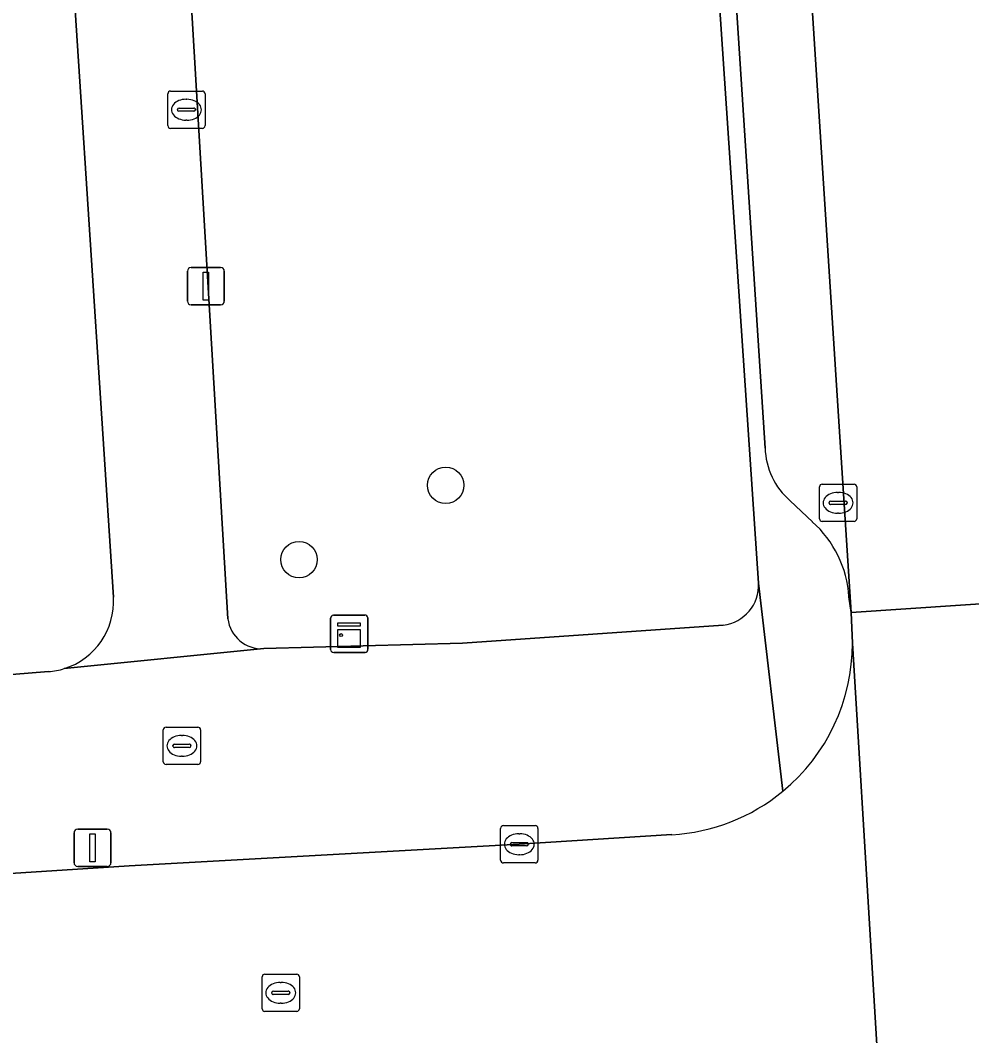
# Model space of a CAD drawing. Extents: x 159680 to 160786, y 387323 to 388340.
# Drawn here: x 160482.51 to 160508.01, y 387578.05 to 387605.28 of the extents above; entities that cross this region are included whole.
import ezdxf

# ---------------------------------------------------------------- set-up
doc = ezdxf.new("R2010")
doc.units = 0
for name, color, linetype in [('IMGEO_Boom', 7, 'Continuous'), ('IMGEO_Brandkraan', 7, 'Continuous'), ('IMGEO_Erf', 7, 'Continuous'), ('IMGEO_Groenvoorziening', 7, 'Continuous'), ('IMGEO_Kast', 7, 'Continuous'), ('IMGEO_Kolk', 7, 'Continuous'), ('IMGEO_Lichtmast', 7, 'Continuous'), ('IMGEO_Parkeervlak_open', 7, 'Continuous'), ('IMGEO_Rijbaan_lokaal_gesloten', 7, 'Continuous'), ('IMGEO_Rijbaan_lokaal_open', 7, 'Continuous'), ('IMGEO_Rioolput', 7, 'Continuous'), ('IMGEO_Voetpad_open', 7, 'Continuous')]:
    doc.layers.add(name, color=color, linetype=linetype)

msp = doc.modelspace()

# ---------------------------------------------------------------- linework, layer by layer
at = {"layer": 'IMGEO_Boom'}
for centre in [(160493.912, 387592.809), (160489.981, 387590.816)]:
    msp.add_circle(centre, 0.489, dxfattribs=at)
at = {"layer": 'IMGEO_Brandkraan'}
for p, q in [((160486.341, 387585.399), (160486.341, 387586.251)), ((160486.416, 387586.325), (160487.268, 387586.325)), ((160487.342, 387586.251), (160487.342, 387585.399)), ((160486.829, 387586.105), (160486.854, 387586.105)), ((160486.6, 387585.819), (160486.6, 387585.831)), ((160487.038, 387585.782), (160486.64, 387585.782)), ((160486.643, 387585.868), (160487.041, 387585.868)), ((160487.084, 387585.831), (160487.084, 387585.819)), ((160487.268, 387585.325), (160486.416, 387585.325)), ((160486.852, 387585.545), (160486.827, 387585.545))]:
    msp.add_line(p, q, dxfattribs=at)
for points in [[(160486.341, 387585.399), (160486.341, 387586.251)], [(160486.416, 387586.325), (160487.268, 387586.325)], [(160487.342, 387586.251), (160487.342, 387585.399)], [(160487.268, 387585.325), (160486.416, 387585.325)]]:
    msp.add_lwpolyline(points, dxfattribs=at)
for centre, radius, start, end in [((160486.418, 387586.249), 0.0765, 91.552, 178.448), ((160486.418, 387586.249), 0.0765, 91.552, 178.448), ((160487.266, 387586.249), 0.0765, 1.552, 88.448), ((160487.266, 387586.249), 0.0765, 1.552, 88.448), ((160486.64, 387585.828), 0.0403, 85.8775, 175.7526), ((160486.637, 387585.818), 0.0366, 178.938, 274.7102), ((160487.041, 387585.825), 0.043, 264.8664, 352.4533), ((160487.045, 387585.83), 0.0386, 1.7309, 96.639), ((160486.418, 387585.401), 0.0765, 181.552, 268.448), ((160486.418, 387585.401), 0.0765, 181.552, 268.448), ((160487.266, 387585.401), 0.0765, 271.552, 358.448), ((160487.266, 387585.401), 0.0765, 271.552, 358.448)]:
    msp.add_arc(centre, radius, start, end, dxfattribs=at)
for centre, major_axis, ratio, start_param, end_param in [((160486.828, 387585.825), (-0.387, 0.002), 0.722429, 4.712389, 7.853982), ((160486.853, 387585.825), (-0.39, 0.002), 0.717154, 1.570796, 4.712389)]:
    msp.add_ellipse(centre, major_axis=major_axis, ratio=ratio, start_param=start_param, end_param=end_param, dxfattribs=at)
at = {"layer": 'IMGEO_Erf'}
for points in [[(160485.007, 387589.811), (160482.51, 387628.146)], [(160477.792, 387587.37), (160483.267, 387587.814)]]:
    msp.add_lwpolyline(points, dxfattribs=at)
for centre, radius, start, end in [((160483.13, 387589.69), 1.88, 287.2793, 3.7011), ((160483.126, 387589.711), 1.902, 274.2516, 287.2172)]:
    msp.add_arc(centre, radius, start, end, dxfattribs=at)
at = {"layer": 'IMGEO_Groenvoorziening'}
for points in [[(160502.295, 387590.185), (160500.972, 387609.82)], [(160486.91, 387608.81), (160488.073, 387589.232)], [(160489.033, 387588.429), (160494.359, 387588.58), (160501.352, 387589.061)]]:
    msp.add_lwpolyline(points, dxfattribs=at)
for centre, radius, start, end in [((160501.222, 387590.128), 1.075, 276.9682, 3.0407), ((160488.98, 387589.341), 0.913, 186.8302, 273.3477)]:
    msp.add_arc(centre, radius, start, end, dxfattribs=at)
at = {"layer": 'IMGEO_Kast'}
for p, q in [((160490.827, 387588.405), (160490.827, 387589.246)), ((160490.827, 387589.246), (160490.827, 387588.405)), ((160490.902, 387589.33), (160491.743, 387589.33)), ((160491.743, 387589.33), (160490.902, 387589.33)), ((160491.827, 387589.255), (160491.827, 387588.414)), ((160491.827, 387588.414), (160491.827, 387589.255)), ((160491.752, 387588.33), (160490.911, 387588.33)), ((160490.911, 387588.33), (160491.752, 387588.33))]:
    msp.add_line(p, q, dxfattribs=at)
for points in [[(160491.022, 387589.12), (160491.622, 387589.12), (160491.622, 387589.035), (160491.022, 387589.035), (160491.022, 387589.12)], [(160491.022, 387588.945), (160491.622, 387588.945), (160491.622, 387588.456), (160491.022, 387588.456), (160491.022, 387588.945)]]:
    msp.add_lwpolyline(points, dxfattribs=at)
msp.add_circle((160491.106, 387588.794), 0.0377, dxfattribs=at)
for centre, start, end in [((160490.905, 387589.252), 92.4484, 184.2845), ((160490.905, 387589.252), 92.4484, 184.2845), ((160491.749, 387589.252), 2.4484, 94.2845), ((160491.749, 387589.252), 2.4484, 94.2845), ((160490.905, 387588.408), 182.4484, 274.2845), ((160490.905, 387588.408), 182.4484, 274.2845), ((160491.749, 387588.408), 272.4484, 4.2845), ((160491.749, 387588.408), 272.4484, 4.2845)]:
    msp.add_arc(centre, 0.0779, start, end, dxfattribs=at)
at = {"layer": 'IMGEO_Kolk'}
for p, q in [((160486.463, 387602.453), (160486.463, 387603.305)), ((160486.538, 387603.379), (160487.39, 387603.379)), ((160487.464, 387603.305), (160487.464, 387602.453)), ((160486.951, 387603.159), (160486.976, 387603.159)), ((160486.722, 387602.873), (160486.722, 387602.885)), ((160487.16, 387602.836), (160486.762, 387602.836)), ((160486.765, 387602.922), (160487.163, 387602.922)), ((160487.206, 387602.885), (160487.206, 387602.873)), ((160486.974, 387602.599), (160486.949, 387602.599)), ((160487.39, 387602.379), (160486.538, 387602.379)), ((160503.93, 387591.914), (160503.93, 387592.766)), ((160504.005, 387592.84), (160504.857, 387592.84)), ((160504.931, 387592.766), (160504.931, 387591.914)), ((160504.418, 387592.62), (160504.443, 387592.62)), ((160504.189, 387592.334), (160504.189, 387592.346)), ((160504.627, 387592.297), (160504.229, 387592.297)), ((160504.232, 387592.383), (160504.63, 387592.383)), ((160504.673, 387592.346), (160504.673, 387592.334)), ((160504.441, 387592.06), (160504.416, 387592.06)), ((160504.857, 387591.84), (160504.005, 387591.84)), ((160495.384, 387582.759), (160495.384, 387583.611)), ((160495.459, 387583.685), (160496.311, 387583.685)), ((160495.872, 387583.465), (160495.897, 387583.465)), ((160496.385, 387583.611), (160496.385, 387582.759)), ((160495.643, 387583.179), (160495.643, 387583.191)), ((160495.686, 387583.228), (160496.084, 387583.228)), ((160496.127, 387583.191), (160496.127, 387583.179)), ((160496.081, 387583.142), (160495.683, 387583.142)), ((160495.895, 387582.905), (160495.87, 387582.905)), ((160496.311, 387582.685), (160495.459, 387582.685))]:
    msp.add_line(p, q, dxfattribs=at)
for points in [[(160486.463, 387602.453), (160486.463, 387603.305)], [(160486.538, 387603.379), (160487.39, 387603.379)], [(160487.464, 387603.305), (160487.464, 387602.453)], [(160487.39, 387602.379), (160486.538, 387602.379)], [(160503.93, 387591.914), (160503.93, 387592.766)], [(160504.005, 387592.84), (160504.857, 387592.84)], [(160504.931, 387592.766), (160504.931, 387591.914)], [(160504.857, 387591.84), (160504.005, 387591.84)], [(160495.384, 387582.759), (160495.384, 387583.611)], [(160495.459, 387583.685), (160496.311, 387583.685)], [(160496.385, 387583.611), (160496.385, 387582.759)], [(160496.311, 387582.685), (160495.459, 387582.685)]]:
    msp.add_lwpolyline(points, dxfattribs=at)
for centre, radius, start, end in [((160486.54, 387603.303), 0.0765, 91.552, 178.448), ((160486.54, 387603.303), 0.0765, 91.552, 178.448), ((160487.388, 387603.303), 0.0765, 1.552, 88.448), ((160487.388, 387603.303), 0.0765, 1.552, 88.448), ((160486.762, 387602.882), 0.0403, 85.8775, 175.7526), ((160486.759, 387602.872), 0.0366, 178.938, 274.7102), ((160487.163, 387602.879), 0.043, 264.8664, 352.4533), ((160487.167, 387602.884), 0.0386, 1.7309, 96.639), ((160486.54, 387602.455), 0.0765, 181.552, 268.448), ((160486.54, 387602.455), 0.0765, 181.552, 268.448), ((160487.388, 387602.455), 0.0765, 271.552, 358.448), ((160487.388, 387602.455), 0.0765, 271.552, 358.448), ((160504.007, 387592.764), 0.0765, 91.552, 178.448), ((160504.007, 387592.764), 0.0765, 91.552, 178.448), ((160504.855, 387592.764), 0.0765, 1.552, 88.448), ((160504.855, 387592.764), 0.0765, 1.552, 88.448), ((160504.229, 387592.343), 0.0403, 85.8775, 175.7526), ((160504.226, 387592.333), 0.0366, 178.938, 274.7102), ((160504.63, 387592.34), 0.043, 264.8664, 352.4533), ((160504.634, 387592.345), 0.0386, 1.7309, 96.639), ((160504.007, 387591.916), 0.0765, 181.552, 268.448), ((160504.007, 387591.916), 0.0765, 181.552, 268.448), ((160504.855, 387591.916), 0.0765, 271.552, 358.448), ((160504.855, 387591.916), 0.0765, 271.552, 358.448), ((160495.461, 387583.609), 0.0765, 91.552, 178.448), ((160495.461, 387583.609), 0.0765, 91.552, 178.448), ((160496.309, 387583.609), 0.0765, 1.552, 88.448), ((160496.309, 387583.609), 0.0765, 1.552, 88.448), ((160495.683, 387583.188), 0.0403, 85.8775, 175.7526), ((160495.68, 387583.178), 0.0366, 178.938, 274.7102), ((160496.084, 387583.185), 0.043, 264.8664, 352.4533), ((160496.088, 387583.19), 0.0386, 1.7309, 96.639), ((160495.461, 387582.761), 0.0765, 181.552, 268.448), ((160495.461, 387582.761), 0.0765, 181.552, 268.448), ((160496.309, 387582.761), 0.0765, 271.552, 358.448), ((160496.309, 387582.761), 0.0765, 271.552, 358.448)]:
    msp.add_arc(centre, radius, start, end, dxfattribs=at)
for centre, major_axis, ratio, start_param, end_param in [((160486.95, 387602.879), (-0.387, 0.002), 0.722429, 4.712389, 7.853982), ((160486.975, 387602.879), (-0.39, 0.002), 0.717154, 1.570796, 4.712389), ((160504.417, 387592.34), (-0.387, 0.002), 0.722429, 4.712389, 7.853982), ((160504.442, 387592.34), (-0.39, 0.002), 0.717154, 1.570796, 4.712389), ((160495.871, 387583.185), (-0.387, 0.002), 0.722429, 4.712389, 7.853982), ((160495.896, 387583.185), (-0.39, 0.002), 0.717154, 1.570796, 4.712389)]:
    msp.add_ellipse(centre, major_axis=major_axis, ratio=ratio, start_param=start_param, end_param=end_param, dxfattribs=at)
at = {"layer": 'IMGEO_Lichtmast'}
for p, q in [((160486.988, 387597.748), (160486.988, 387598.548)), ((160486.988, 387598.548), (160486.988, 387597.748)), ((160487.088, 387598.648), (160487.878, 387598.648)), ((160487.878, 387598.648), (160487.088, 387598.648)), ((160487.978, 387598.548), (160487.978, 387597.748)), ((160487.978, 387597.748), (160487.978, 387598.548)), ((160487.878, 387597.648), (160487.088, 387597.648)), ((160487.088, 387597.648), (160487.878, 387597.648)), ((160483.95, 387582.691), (160483.95, 387583.491)), ((160483.95, 387583.491), (160483.95, 387582.691)), ((160484.05, 387583.591), (160484.84, 387583.591)), ((160484.84, 387583.591), (160484.05, 387583.591)), ((160484.94, 387583.491), (160484.94, 387582.691)), ((160484.94, 387582.691), (160484.94, 387583.491)), ((160484.84, 387582.591), (160484.05, 387582.591)), ((160484.05, 387582.591), (160484.84, 387582.591))]:
    msp.add_line(p, q, dxfattribs=at)
for points in [[(160487.408, 387598.523), (160487.558, 387598.523), (160487.558, 387597.773), (160487.408, 387597.773), (160487.408, 387598.523)], [(160484.37, 387583.466), (160484.52, 387583.466), (160484.52, 387582.716), (160484.37, 387582.716), (160484.37, 387583.466)]]:
    msp.add_lwpolyline(points, dxfattribs=at)
for centre, start, end in [((160487.088, 387598.548), 90, 180), ((160487.088, 387598.548), 90, 180), ((160487.878, 387598.548), 0, 90), ((160487.878, 387598.548), 360, 90), ((160487.088, 387597.748), 180, 270), ((160487.088, 387597.748), 180, 270), ((160487.878, 387597.748), 270, 0), ((160487.878, 387597.748), 270, 0), ((160484.05, 387583.491), 90, 180), ((160484.05, 387583.491), 90, 180), ((160484.84, 387583.491), 0, 90), ((160484.84, 387583.491), 360, 90), ((160484.05, 387582.691), 180, 270), ((160484.05, 387582.691), 180, 270), ((160484.84, 387582.691), 270, 0), ((160484.84, 387582.691), 270, 0)]:
    msp.add_arc(centre, 0.1, start, end, dxfattribs=at)
at = {"layer": 'IMGEO_Parkeervlak_open'}
for points in [[(160504.722, 387589.819), (160504.778, 387589.402), (160502.25, 387628.623)], [(160500.467, 387624.73), (160502.473, 387593.809)], [(160503.145, 387592.393), (160503.74, 387591.832)]]:
    msp.add_lwpolyline(points, dxfattribs=at)
for centre, radius, start, end in [((160504.415, 387593.863), 1.943, 181.6014, 229.1744), ((160501.787, 387589.633), 2.94, 3.6183, 48.3907)]:
    msp.add_arc(centre, radius, start, end, dxfattribs=at)
at = {"layer": 'IMGEO_Rijbaan_lokaal_gesloten'}
msp.add_lwpolyline([(160508.084, 387631.489), (160502.084, 387631.158), (160502.25, 387628.623), (160504.778, 387589.402), (160510.774, 387589.8), (160509.406, 387610.762)], close=True, dxfattribs=at)
at = {"layer": 'IMGEO_Rijbaan_lokaal_open'}
for points in [[(160510.841, 387589.087), (160510.774, 387589.8), (160504.778, 387589.402), (160504.815, 387588.576), (160505.802, 387572.347)], [(160505.802, 387572.347), (160504.815, 387588.576)], [(160499.971, 387583.442), (160495.885, 387583.185), (160485.426, 387582.602), (160478.64, 387582.171), (160467.684, 387581.476), (160456.824, 387580.776), (160444.001, 387579.949), (160442.472, 387579.847), (160442.931, 387572.885), (160457.309, 387573.803), (160472.403, 387574.767), (160479.065, 387575.184), (160485.92, 387575.614), (160495.883, 387576.184), (160500.168, 387576.441)]]:
    msp.add_lwpolyline(points, dxfattribs=at)
for centre, start, end in [((160499.688, 387588.562), 309.5271, 0.1597), ((160499.687, 387588.561), 273.1705, 309.5345)]:
    msp.add_arc(centre, 5.127, start, end, dxfattribs=at)
at = {"layer": 'IMGEO_Rioolput'}
for p, q in [((160488.991, 387578.776), (160488.991, 387579.628)), ((160489.066, 387579.702), (160489.918, 387579.702)), ((160489.992, 387579.628), (160489.992, 387578.776)), ((160489.479, 387579.482), (160489.504, 387579.482)), ((160489.25, 387579.196), (160489.25, 387579.208)), ((160489.688, 387579.159), (160489.29, 387579.159)), ((160489.293, 387579.245), (160489.691, 387579.245)), ((160489.734, 387579.208), (160489.734, 387579.196)), ((160489.502, 387578.922), (160489.477, 387578.922)), ((160489.918, 387578.702), (160489.066, 387578.702))]:
    msp.add_line(p, q, dxfattribs=at)
for points in [[(160488.991, 387578.776), (160488.991, 387579.628)], [(160489.066, 387579.702), (160489.918, 387579.702)], [(160489.992, 387579.628), (160489.992, 387578.776)], [(160489.918, 387578.702), (160489.066, 387578.702)]]:
    msp.add_lwpolyline(points, dxfattribs=at)
for centre, radius, start, end in [((160489.068, 387579.626), 0.0765, 91.552, 178.448), ((160489.068, 387579.626), 0.0765, 91.552, 178.448), ((160489.916, 387579.626), 0.0765, 1.552, 88.448), ((160489.916, 387579.626), 0.0765, 1.552, 88.448), ((160489.29, 387579.205), 0.0403, 85.8775, 175.7526), ((160489.287, 387579.195), 0.0366, 178.938, 274.7102), ((160489.691, 387579.202), 0.043, 264.8664, 352.4533), ((160489.695, 387579.207), 0.0386, 1.7309, 96.639), ((160489.068, 387578.778), 0.0765, 181.552, 268.448), ((160489.068, 387578.778), 0.0765, 181.552, 268.448), ((160489.916, 387578.778), 0.0765, 271.552, 358.448), ((160489.916, 387578.778), 0.0765, 271.552, 358.448)]:
    msp.add_arc(centre, radius, start, end, dxfattribs=at)
for centre, major_axis, ratio, start_param, end_param in [((160489.478, 387579.202), (-0.387, 0.002), 0.722429, 4.712389, 7.853982), ((160489.503, 387579.202), (-0.39, 0.002), 0.717154, 1.570796, 4.712389)]:
    msp.add_ellipse(centre, major_axis=major_axis, ratio=ratio, start_param=start_param, end_param=end_param, dxfattribs=at)
at = {"layer": 'IMGEO_Voetpad_open'}
for points in [[(160499.672, 387630.122), (160500.817, 387613.202), (160500.972, 387609.82), (160502.295, 387590.185), (160502.951, 387584.607)], [(160482.51, 387628.146), (160485.007, 387589.811)], [(160502.473, 387593.809), (160500.467, 387624.73)], [(160488.073, 387589.232), (160486.91, 387608.81)], [(160503.74, 387591.832), (160503.145, 387592.393)], [(160502.951, 387584.607), (160502.295, 387590.185)], [(160504.815, 387588.576), (160504.778, 387589.402), (160504.722, 387589.819)], [(160501.352, 387589.061), (160494.359, 387588.58), (160489.033, 387588.429), (160483.689, 387587.894)], [(160483.689, 387587.894), (160489.033, 387588.429)], [(160483.267, 387587.814), (160477.792, 387587.37), (160477.918, 387585.2), (160456.87, 387583.771), (160456.724, 387585.986), (160456.685, 387586.572), (160455.095, 387586.468), (160455.151, 387585.655)], [(160368.459, 387575.047), (160369.04, 387575.061), (160372.875, 387575.307), (160372.8, 387576.402), (160393.731, 387577.743), (160393.806, 387576.648), (160398.323, 387576.942), (160401.087, 387577.123), (160420.39, 387578.381), (160439.698, 387579.663), (160442.472, 387579.847), (160444.001, 387579.949), (160456.824, 387580.776), (160456.756, 387581.872), (160467.684, 387582.576), (160478.572, 387583.267), (160478.64, 387582.171), (160485.426, 387582.602), (160495.885, 387583.185), (160499.971, 387583.442)]]:
    msp.add_lwpolyline(points, dxfattribs=at)
for centre, radius, start, end in [((160504.415, 387593.863), 1.943, 181.6014, 229.1744), ((160501.787, 387589.633), 2.94, 3.6183, 48.3907), ((160501.222, 387590.128), 1.075, 276.9682, 3.0407), ((160483.13, 387589.69), 1.88, 287.2793, 3.7011), ((160488.98, 387589.341), 0.913, 186.8302, 273.3477), ((160499.688, 387588.562), 5.127, 309.5271, 0.1597), ((160483.126, 387589.711), 1.902, 274.2516, 287.2172), ((160499.687, 387588.561), 5.127, 273.1705, 309.5345)]:
    msp.add_arc(centre, radius, start, end, dxfattribs=at)

doc.saveas('drawing.dxf')
